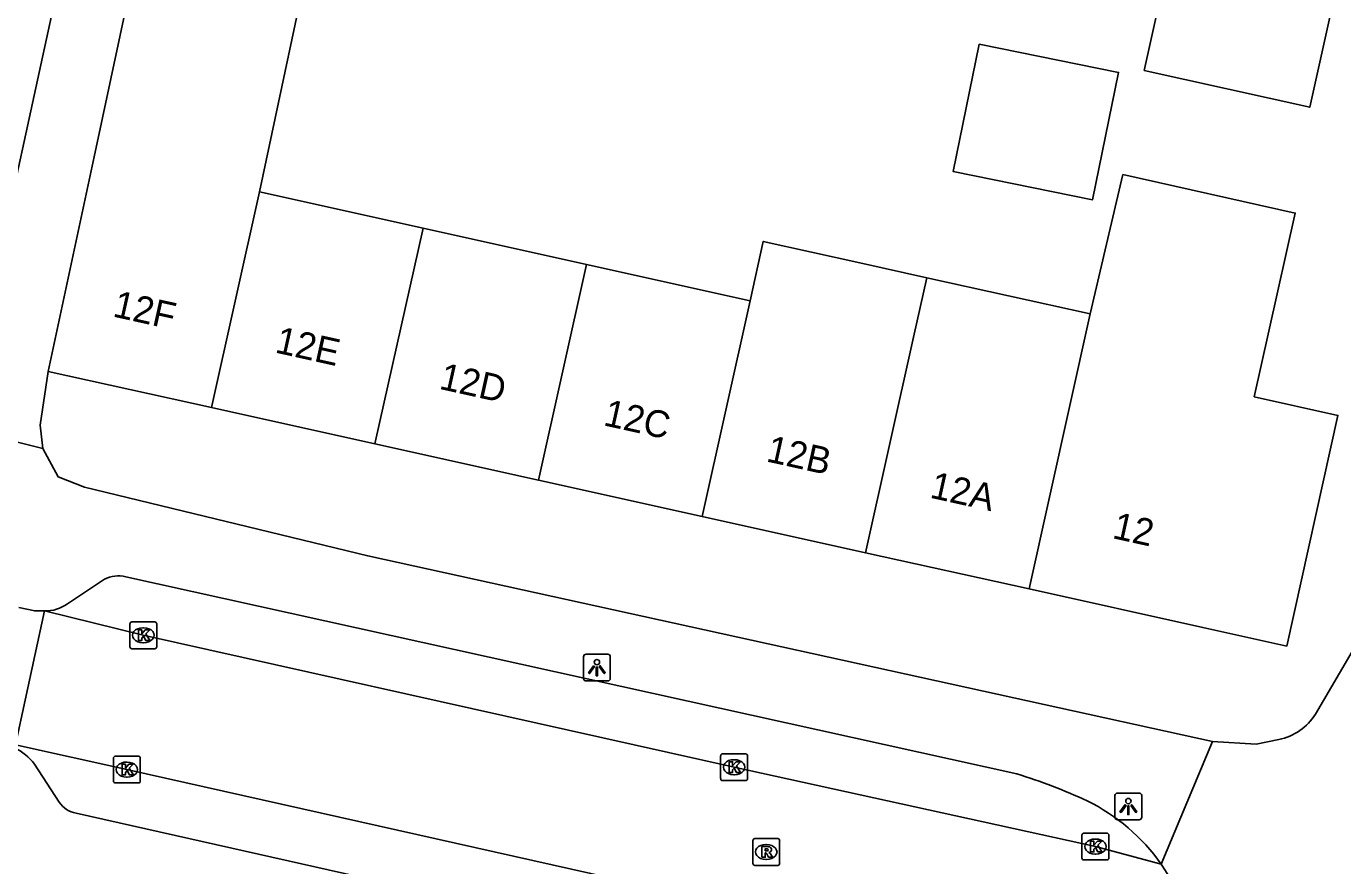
# Model space of a CAD drawing. Extents: x 162172 to 163187, y 382874 to 383684.
# Drawn here: x 163091.57 to 163140.66, y 383076.16 to 383107.44 of the extents above; entities that cross this region are included whole.
import ezdxf

# ---------------------------------------------------------------- set-up
doc = ezdxf.new("R2010")
doc.units = 0
for name, color, linetype in [('IMGEO_Kolk', 7, 'Continuous'), ('IMGEO_Lichtpunt', 7, 'Continuous'), ('IMGEO_Pand', 7, 'Continuous'), ('IMGEO_Pand_nummerreeks', 7, 'Continuous'), ('IMGEO_Rijbaan_lokaal_open', 7, 'Continuous'), ('IMGEO_Rioolput', 7, 'Continuous'), ('IMGEO_Voetpad_open', 7, 'Continuous')]:
    doc.layers.add(name, color=color, linetype=linetype)

msp = doc.modelspace()

# ---------------------------------------------------------------- linework, layer by layer
at = {"layer": 'IMGEO_Kolk'}
for p, q in [((163095.434, 383084.321), (163095.434, 383085.173)), ((163095.509, 383085.247), (163096.361, 383085.247)), ((163095.922, 383085.027), (163095.947, 383085.027)), ((163096.435, 383085.173), (163096.435, 383084.321)), ((163096.361, 383084.247), (163095.509, 383084.247)), ((163095.945, 383084.467), (163095.92, 383084.467)), ((163094.821, 383079.315), (163094.821, 383080.167)), ((163094.896, 383080.241), (163095.748, 383080.241)), ((163095.822, 383080.167), (163095.822, 383079.315)), ((163117.463, 383079.404), (163117.463, 383080.256)), ((163117.538, 383080.33), (163118.39, 383080.33)), ((163117.951, 383080.11), (163117.976, 383080.11)), ((163118.464, 383080.256), (163118.464, 383079.404)), ((163095.309, 383080.021), (163095.334, 383080.021)), ((163095.748, 383079.241), (163094.896, 383079.241)), ((163095.332, 383079.461), (163095.307, 383079.461)), ((163118.39, 383079.33), (163117.538, 383079.33)), ((163117.974, 383079.55), (163117.949, 383079.55)), ((163130.936, 383076.446), (163130.936, 383077.298)), ((163131.011, 383077.372), (163131.863, 383077.372)), ((163131.424, 383077.152), (163131.449, 383077.152)), ((163131.937, 383077.298), (163131.937, 383076.446)), ((163131.863, 383076.372), (163131.011, 383076.372)), ((163131.447, 383076.592), (163131.422, 383076.592))]:
    msp.add_line(p, q, dxfattribs=at)
for points in [[(163095.434, 383084.321), (163095.434, 383085.173)], [(163095.509, 383085.247), (163096.361, 383085.247)], [(163096.435, 383085.173), (163096.435, 383084.321)], [(163095.755, 383084.947), (163095.878, 383084.947), (163095.878, 383084.796), (163096.008, 383084.947), (163096.172, 383084.947), (163096.026, 383084.796), (163096.179, 383084.547), (163096.027, 383084.547), (163095.942, 383084.711), (163095.878, 383084.644), (163095.878, 383084.547), (163095.755, 383084.547), (163095.755, 383084.947)], [(163096.361, 383084.247), (163095.509, 383084.247)], [(163094.821, 383079.315), (163094.821, 383080.167)], [(163094.896, 383080.241), (163095.748, 383080.241)], [(163095.822, 383080.167), (163095.822, 383079.315)], [(163117.463, 383079.404), (163117.463, 383080.256)], [(163117.538, 383080.33), (163118.39, 383080.33)], [(163118.464, 383080.256), (163118.464, 383079.404)], [(163095.142, 383079.941), (163095.265, 383079.941), (163095.265, 383079.79), (163095.395, 383079.941), (163095.559, 383079.941), (163095.413, 383079.79), (163095.566, 383079.541), (163095.414, 383079.541), (163095.329, 383079.705), (163095.265, 383079.638), (163095.265, 383079.541), (163095.142, 383079.541), (163095.142, 383079.941)], [(163117.784, 383080.03), (163117.907, 383080.03), (163117.907, 383079.879), (163118.037, 383080.03), (163118.201, 383080.03), (163118.055, 383079.879), (163118.208, 383079.63), (163118.056, 383079.63), (163117.971, 383079.794), (163117.907, 383079.727), (163117.907, 383079.63), (163117.784, 383079.63), (163117.784, 383080.03)], [(163095.748, 383079.241), (163094.896, 383079.241)], [(163118.39, 383079.33), (163117.538, 383079.33)], [(163130.936, 383076.446), (163130.936, 383077.298)], [(163131.011, 383077.372), (163131.863, 383077.372)], [(163131.937, 383077.298), (163131.937, 383076.446)], [(163131.257, 383077.072), (163131.38, 383077.072), (163131.38, 383076.921), (163131.51, 383077.072), (163131.674, 383077.072), (163131.528, 383076.921), (163131.681, 383076.672), (163131.529, 383076.672), (163131.444, 383076.836), (163131.38, 383076.769), (163131.38, 383076.672), (163131.257, 383076.672), (163131.257, 383077.072)], [(163131.863, 383076.372), (163131.011, 383076.372)]]:
    msp.add_lwpolyline(points, dxfattribs=at)
for centre, start, end in [((163095.511, 383085.171), 91.552, 178.448), ((163095.511, 383085.171), 91.552, 178.448), ((163096.359, 383085.171), 1.552, 88.448), ((163096.359, 383085.171), 1.552, 88.448), ((163095.511, 383084.323), 181.552, 268.448), ((163095.511, 383084.323), 181.552, 268.448), ((163096.359, 383084.323), 271.552, 358.448), ((163096.359, 383084.323), 271.552, 358.448), ((163094.898, 383080.165), 91.552, 178.448), ((163094.898, 383080.165), 91.552, 178.448), ((163095.746, 383080.165), 1.552, 88.448), ((163095.746, 383080.165), 1.552, 88.448), ((163117.54, 383080.254), 91.552, 178.448), ((163117.54, 383080.254), 91.552, 178.448), ((163118.388, 383080.254), 1.552, 88.448), ((163118.388, 383080.254), 1.552, 88.448), ((163094.898, 383079.317), 181.552, 268.448), ((163094.898, 383079.317), 181.552, 268.448), ((163095.746, 383079.317), 271.552, 358.448), ((163095.746, 383079.317), 271.552, 358.448), ((163117.54, 383079.406), 181.552, 268.448), ((163117.54, 383079.406), 181.552, 268.448), ((163118.388, 383079.406), 271.552, 358.448), ((163118.388, 383079.406), 271.552, 358.448), ((163131.013, 383077.296), 91.552, 178.448), ((163131.013, 383077.296), 91.552, 178.448), ((163131.861, 383077.296), 1.552, 88.448), ((163131.861, 383077.296), 1.552, 88.448), ((163131.013, 383076.448), 181.552, 268.448), ((163131.013, 383076.448), 181.552, 268.448), ((163131.861, 383076.448), 271.552, 358.448), ((163131.861, 383076.448), 271.552, 358.448)]:
    msp.add_arc(centre, 0.0765, start, end, dxfattribs=at)
for centre, major_axis, ratio, start_param, end_param in [((163095.921, 383084.747), (-0.387, 0.002), 0.722429, 4.712389, 7.853982), ((163095.946, 383084.747), (-0.39, 0.002), 0.717154, 1.570796, 4.712389), ((163117.95, 383079.83), (-0.387, 0.002), 0.722429, 4.712389, 7.853982), ((163117.975, 383079.83), (-0.39, 0.002), 0.717154, 1.570796, 4.712389), ((163095.308, 383079.741), (-0.387, 0.002), 0.722429, 4.712389, 7.853982), ((163095.333, 383079.741), (-0.39, 0.002), 0.717154, 1.570796, 4.712389), ((163131.423, 383076.872), (-0.387, 0.002), 0.722429, 4.712389, 7.853982), ((163131.448, 383076.872), (-0.39, 0.002), 0.717154, 1.570796, 4.712389)]:
    msp.add_ellipse(centre, major_axis=major_axis, ratio=ratio, start_param=start_param, end_param=end_param, dxfattribs=at)
at = {"layer": 'IMGEO_Lichtpunt'}
for p, q in [((163113.253, 383084.042), (163112.445, 383084.042)), ((163113.253, 383084.042), (163112.445, 383084.042)), ((163112.351, 383083.947), (163112.351, 383083.14)), ((163112.351, 383083.947), (163112.351, 383083.14)), ((163113.347, 383083.14), (163113.347, 383083.947)), ((163113.347, 383083.14), (163113.347, 383083.947)), ((163112.445, 383083.046), (163113.253, 383083.046)), ((163112.445, 383083.046), (163113.253, 383083.046)), ((163132.166, 383078.769), (163132.166, 383077.962)), ((163132.166, 383078.769), (163132.166, 383077.962)), ((163133.068, 383078.864), (163132.26, 383078.864)), ((163133.068, 383078.864), (163132.26, 383078.864)), ((163133.162, 383077.962), (163133.162, 383078.769)), ((163133.162, 383077.962), (163133.162, 383078.769)), ((163132.26, 383077.868), (163133.068, 383077.868)), ((163132.26, 383077.868), (163133.068, 383077.868))]:
    msp.add_line(p, q, dxfattribs=at)
for points in [[(163112.725, 383083.611), (163112.764, 383083.583), (163112.576, 383083.321), (163112.538, 383083.348), (163112.725, 383083.611)], [(163112.827, 383083.563), (163112.874, 383083.563), (163112.874, 383083.241), (163112.827, 383083.241), (163112.827, 383083.563)], [(163112.937, 383083.583), (163112.975, 383083.61), (163113.162, 383083.348), (163113.123, 383083.32), (163112.937, 383083.583)], [(163132.54, 383078.433), (163132.579, 383078.405), (163132.391, 383078.143), (163132.353, 383078.17), (163132.54, 383078.433)], [(163132.642, 383078.385), (163132.689, 383078.385), (163132.689, 383078.063), (163132.642, 383078.063), (163132.642, 383078.385)], [(163132.752, 383078.405), (163132.79, 383078.432), (163132.977, 383078.17), (163132.938, 383078.142), (163132.752, 383078.405)]]:
    msp.add_lwpolyline(points, dxfattribs=at)
for centre in [(163112.85, 383083.745), (163132.665, 383078.567)]:
    msp.add_circle(centre, 0.0994, dxfattribs=at)
for centre, start, end in [((163112.445, 383083.947), 90, 180), ((163112.445, 383083.947), 90, 180), ((163113.253, 383083.947), 0, 90), ((163113.253, 383083.947), 0, 90), ((163112.445, 383083.14), 180, 270), ((163112.445, 383083.14), 180, 270), ((163113.253, 383083.14), 270, 0), ((163113.253, 383083.14), 270, 360), ((163132.26, 383078.769), 90, 180), ((163132.26, 383078.769), 90, 180), ((163133.068, 383078.769), 0, 90), ((163133.068, 383078.769), 0, 90), ((163132.26, 383077.962), 180, 270), ((163132.26, 383077.962), 180, 270), ((163133.068, 383077.962), 270, 0), ((163133.068, 383077.962), 270, 360)]:
    msp.add_arc(centre, 0.0946, start, end, dxfattribs=at)
at = {"layer": 'IMGEO_Pand'}
for points in [[(163092.385, 383094.581), (163094.101, 383102.58), (163095.699, 383110.03)], [(163095.699, 383110.03), (163101.849, 383108.71), (163101.1, 383105.19), (163100.268, 383101.277)], [(163133.257, 383105.802), (163134.055, 383109.39), (163140.227, 383108.016), (163139.428, 383104.428), (163133.257, 383105.802)], [(163127.103, 383106.776), (163132.299, 383105.724), (163131.333, 383100.979), (163126.137, 383102.032), (163127.103, 383106.776)], [(163131.24, 383096.724), (163131.429, 383097.525), (163132.463, 383101.916), (163138.887, 383100.485), (163137.907, 383096.082), (163137.362, 383093.635), (163140.482, 383092.941), (163138.569, 383084.344), (163135.448, 383085.036), (163128.965, 383086.473)], [(163100.268, 383101.277), (163098.474, 383093.231)], [(163100.268, 383101.277), (163106.365, 383099.922)], [(163104.572, 383091.879), (163106.365, 383099.922)], [(163106.365, 383099.922), (163112.463, 383098.568)], [(163118.561, 383097.214), (163119.054, 383099.43), (163122.649, 383098.632), (163125.152, 383098.076)], [(163112.463, 383098.568), (163110.671, 383090.527)], [(163112.463, 383098.568), (163118.561, 383097.214)], [(163122.867, 383087.824), (163124.658, 383095.86), (163125.152, 383098.076)], [(163125.152, 383098.076), (163131.24, 383096.724)], [(163118.561, 383097.214), (163116.768, 383089.176)], [(163131.24, 383096.724), (163128.965, 383086.473)], [(163098.474, 383093.231), (163092.385, 383094.581)], [(163104.572, 383091.879), (163098.474, 383093.231)], [(163110.671, 383090.527), (163104.572, 383091.879)], [(163116.768, 383089.176), (163110.671, 383090.527)], [(163122.867, 383087.824), (163116.768, 383089.176)], [(163128.965, 383086.473), (163122.867, 383087.824)]]:
    msp.add_lwpolyline(points, dxfattribs=at)
at = {"layer": 'IMGEO_Rijbaan_lokaal_open'}
for points in [[(163092.25, 383085.659), (163091.169, 383080.659)], [(163091.297, 383085.781), (163091.887, 383085.655), (163092.25, 383085.659)], [(163092.25, 383085.659), (163095.935, 383084.747), (163117.964, 383079.829), (163131.436, 383076.871), (163133.888, 383076.218)], [(163091.169, 383080.659), (163095.322, 383079.742), (163114.783, 383075.388), (163118.106, 383074.625)]]:
    msp.add_lwpolyline(points, dxfattribs=at)
msp.add_arc((163128.036, 383072.181), 7.109, 241.9753, 34.5978, dxfattribs=at)
at = {"layer": 'IMGEO_Rioolput'}
for p, q in [((163118.737, 383077.17), (163119.589, 383077.17)), ((163118.662, 383076.244), (163118.662, 383077.096)), ((163119.15, 383076.95), (163119.175, 383076.95)), ((163119.663, 383077.096), (163119.663, 383076.244)), ((163119.589, 383076.17), (163118.737, 383076.17)), ((163119.173, 383076.39), (163119.148, 383076.39))]:
    msp.add_line(p, q, dxfattribs=at)
for points in [[(163118.737, 383077.17), (163119.589, 383077.17)], [(163118.662, 383076.244), (163118.662, 383077.096)], [(163119.251, 383076.868), (163118.999, 383076.87), (163118.999, 383076.47)], [(163118.999, 383076.47), (163119.123, 383076.47), (163119.123, 383076.632), (163119.134, 383076.632)], [(163119.177, 383076.789), (163119.123, 383076.789), (163119.123, 383076.708)], [(163119.123, 383076.708), (163119.175, 383076.708)], [(163119.663, 383077.096), (163119.663, 383076.244)], [(163119.589, 383076.17), (163118.737, 383076.17)], [(163119.181, 383076.603), (163119.252, 383076.47), (163119.392, 383076.47), (163119.327, 383076.596)]]:
    msp.add_lwpolyline(points, dxfattribs=at)
for centre, radius, start, end in [((163118.739, 383077.094), 0.0765, 91.552, 178.448), ((163118.739, 383077.094), 0.0765, 91.552, 178.448), ((163119.587, 383077.094), 0.0765, 1.552, 88.448), ((163119.587, 383077.094), 0.0765, 1.552, 88.448), ((163119.133, 383076.579), 0.0533, 26.0293, 88.6989), ((163119.159, 383076.897), 0.19, 274.7715, 282.9687), ((163119.183, 383076.693), 0.0964, 77.0061, 93.1865), ((163119.197, 383076.75), 0.0378, 276.6634, 79.6772), ((163119.25, 383076.758), 0.109, 350.3612, 89.416), ((163119.248, 383076.758), 0.112, 277.5842, 350.9817), ((163119.232, 383076.543), 0.108, 29.5134, 73.7905), ((163118.739, 383076.246), 0.0765, 181.552, 268.448), ((163118.739, 383076.246), 0.0765, 181.552, 268.448), ((163119.587, 383076.246), 0.0765, 271.552, 358.448), ((163119.587, 383076.246), 0.0765, 271.552, 358.448)]:
    msp.add_arc(centre, radius, start, end, dxfattribs=at)
for centre, major_axis, ratio, start_param, end_param in [((163119.149, 383076.67), (-0.387, 0.002), 0.722429, 4.712389, 7.853982), ((163119.174, 383076.67), (-0.39, 0.002), 0.717154, 1.570796, 4.712389)]:
    msp.add_ellipse(centre, major_axis=major_axis, ratio=ratio, start_param=start_param, end_param=end_param, dxfattribs=at)
at = {"layer": 'IMGEO_Voetpad_open'}
for points in [[(163105.957, 383271.284), (163104.867, 383266.445), (163104.901, 383265.223), (163104.866, 383264), (163104.763, 383262.782), (163104.424, 383248.788), (163103.593, 383212.133), (163102.977, 383184.97), (163102.918, 383183.858), (163102.824, 383182.747), (163102.695, 383181.641), (163097.599, 383141.275), (163094.849, 383119.476), (163094.726, 383118.333), (163094.543, 383117.198), (163094.301, 383116.074), (163090.123, 383096.921)], [(163139.642, 383081.803), (163140.831, 383083.843), (163142.018, 383085.879), (163143.796, 383089.423), (163146.307, 383095.128), (163147.898, 383099.992), (163149.381, 383105.978), (163149.419, 383106.133)], [(163092.385, 383094.581), (163092.087, 383092.578), (163092.186, 383091.714)], [(163092.186, 383091.714), (163087.256, 383092.943)], [(163092.186, 383091.714), (163092.757, 383090.649), (163093.742, 383090.266), (163104.303, 383087.706), (163135.805, 383080.792)], [(163095.279, 383086.93), (163128.506, 383079.578)], [(163093.109, 383085.924), (163094.486, 383086.837)], [(163133.888, 383076.218), (163135.805, 383080.792)], [(163135.805, 383080.792), (163137.426, 383080.687), (163138.275, 383080.859)], [(163092.802, 383078.525), (163091.876, 383079.946)], [(163114.935, 383073.286), (163093.433, 383078.115)]]:
    msp.add_lwpolyline(points, dxfattribs=at)
for centre, radius, start, end in [((163095.017, 383085.734), 1.224, 77.6568, 115.721), ((163092.315, 383086.974), 1.317, 267.1899, 307.0999), ((163137.854, 383082.931), 2.114, 281.4896, 327.7654), ((163090.358, 383078.828), 1.885, 36.3628, 65.8892), ((163122.897, 383060.987), 19.419, 64.9214, 73.2116), ((163093.602, 383079.066), 0.966, 214.0652, 259.9062), ((163127.833, 383071.923), 7.424, 35.3534, 63.6529)]:
    msp.add_arc(centre, radius, start, end, dxfattribs=at)

# ---------------------------------------------------------------- texts
at = {"layer": 'IMGEO_Pand_nummerreeks'}
for s, rotation, p in [('12F', 347.4981, (163094.761, 383096.635)), ('12E', 347.5038, (163100.811, 383095.293)), ('12D', 347.5026, (163106.931, 383093.938)), ('12C', 347.5038, (163113.055, 383092.58)), ('12B', 347.5038, (163119.127, 383091.234)), ('12A', 347.5026, (163125.225, 383089.883)), ('12', 347.5038, (163132.031, 383088.374))]:
    msp.add_text(s, height=1, rotation=rotation, dxfattribs=at).set_placement(p)

doc.saveas('drawing.dxf')
